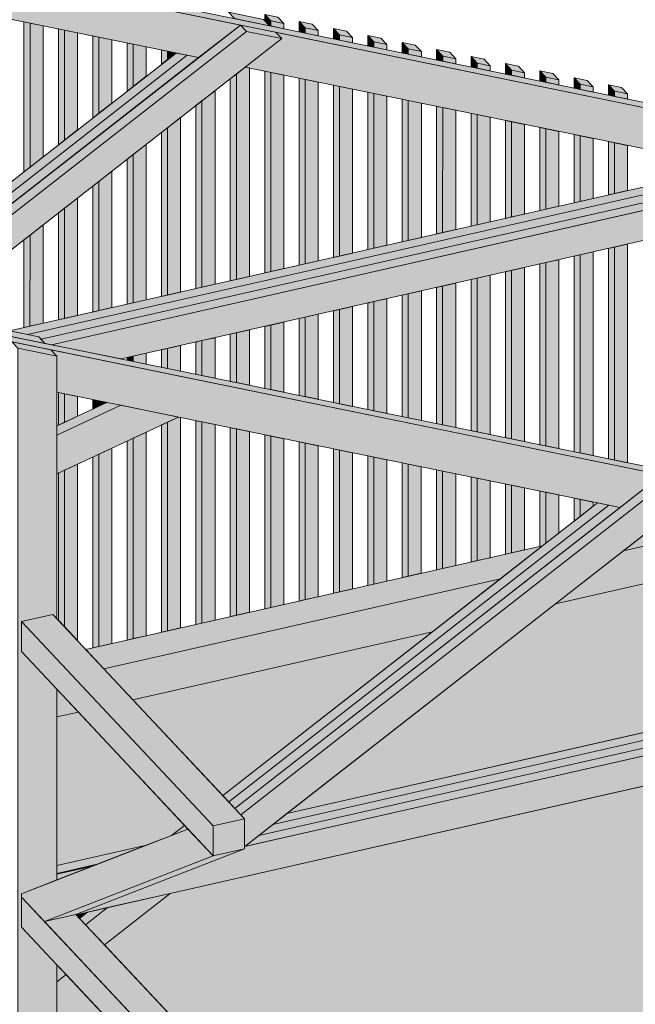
# Model space of a CAD drawing. Header units: millimetres. Extents: x 1567 to 2756, y -116 to 725.
# Tile 400 of 418: x 2459 to 2488, y 655 to 701. Entities that reach past the tile are written whole.
import ezdxf

# ---------------------------------------------------------------- set-up
doc = ezdxf.new("R2010")
doc.units = ezdxf.units.MM
doc.layers.add('Ech.1_75', color=7, linetype='Continuous')

msp = doc.modelspace()

# ---------------------------------------------------------------- hatches: boundary and pattern name
at = {"layer": 'Ech.1_75', "linetype": 'Continuous', "lineweight": 5, "true_color": 0xd4c4b3, "transparency": 33554687}
for points in [[(2529.682, 688.765), (2435.599, 708.014), (2435.878, 707.716), (2529.682, 688.524), (2529.682, 688.765)], [(2469.705, 700.795), (2441.377, 706.591), (2441.656, 706.293), (2441.656, 704.625), (2467.766, 699.282), (2469.705, 700.795)], [(2469.923, 698.841), (2489.81, 694.772), (2489.81, 696.682), (2471.338, 700.461), (2471.617, 700.163), (2469.923, 698.841)], [(2458.992, 686.618), (2459.829, 686.447), (2489.53, 693.184), (2489.251, 693.481), (2458.992, 686.618)], [(2459.829, 686.447), (2460.359, 686.338), (2460.462, 686.229), (2489.53, 692.822), (2489.53, 693.184), (2459.829, 686.447)], [(2460.638, 686.04), (2460.946, 685.978), (2490.089, 692.588), (2489.81, 692.886), (2460.462, 686.229), (2460.638, 686.04)], [(2460.946, 685.978), (2464.174, 685.317), (2490.27, 691.236), (2490.27, 692.629), (2460.946, 685.978)], [(2549.223, 667.916), (2455.139, 687.166), (2455.418, 686.868), (2549.223, 667.676), (2549.223, 667.916)], [(2489.245, 679.947), (2460.917, 685.743), (2461.197, 685.445), (2461.197, 683.776), (2487.306, 678.434), (2489.245, 679.947)], [(2464.154, 683.171), (2463.517, 683.301), (2461.196, 682.219), (2461.196, 681.791), (2464.154, 683.171)], [(2466.829, 682.624), (2464.154, 683.171), (2461.196, 681.791), (2461.196, 679.996), (2466.829, 682.624)], [(2471.207, 663.747), (2509.071, 672.335), (2508.792, 672.633), (2471.859, 664.256), (2471.207, 663.747)], [(2509.071, 672.335), (2471.207, 663.747), (2470.554, 663.238), (2509.071, 671.974), (2509.071, 672.335)], [(2509.811, 671.781), (2469.891, 662.726), (2469.891, 662.618), (2462.077, 659.579), (2462.091, 659.564), (2509.811, 670.388), (2509.811, 671.781)], [(2469.902, 662.728), (2509.629, 671.74), (2509.35, 672.037), (2470.554, 663.238), (2469.902, 662.728)], [(2465.296, 662.767), (2461.196, 661.837), (2461.196, 661.476), (2463.068, 661.901), (2465.296, 662.767)], [(2462.769, 661.81), (2462.771, 661.81), (2462.772, 661.81), (2462.774, 661.809), (2462.776, 661.808), (2462.778, 661.807), (2462.78, 661.805), (2462.782, 661.803), (2462.792, 661.793), (2463.068, 661.901), (2461.196, 661.476), (2461.196, 661.453), (2462.769, 661.81)]]:
    msp.add_hatch(color=9, dxfattribs=at).paths.add_polyline_path(points)
at = {"layer": 'Ech.1_75', "linetype": 'Continuous', "lineweight": 5, "true_color": 0xe0d9d1, "transparency": 33554687}
for points in [[(2470.78, 701.057), (2469.146, 701.391), (2469.426, 701.093), (2471.059, 700.759), (2470.78, 701.057)], [(2450.179, 685.043), (2469.984, 700.497), (2469.705, 700.795), (2449.9, 685.341), (2450.179, 685.043)], [(2471.617, 700.163), (2469.984, 700.497), (2450.179, 685.043), (2451.05, 684.114), (2471.617, 700.163)], [(2471.338, 700.461), (2469.705, 700.795), (2469.984, 700.497), (2471.617, 700.163), (2471.338, 700.461)], [(2467.243, 699.39), (2466.719, 699.497), (2449.342, 685.936), (2449.621, 685.639), (2467.243, 699.39)], [(2467.766, 699.282), (2467.243, 699.39), (2449.621, 685.639), (2449.9, 685.341), (2467.766, 699.282)], [(2489.245, 679.947), (2469.44, 664.492), (2469.719, 664.195), (2489.524, 679.649), (2489.245, 679.947)], [(2491.157, 679.315), (2489.524, 679.649), (2469.719, 664.195), (2469.891, 664.011), (2469.891, 662.726), (2469.902, 662.728), (2491.157, 679.315)], [(2486.783, 678.541), (2486.259, 678.648), (2468.882, 665.088), (2469.161, 664.79), (2486.783, 678.541)], [(2487.306, 678.434), (2486.783, 678.541), (2469.161, 664.79), (2469.44, 664.492), (2487.306, 678.434)], [(2467.27, 663.535), (2459.562, 660.537), (2459.562, 660.383), (2460.624, 659.249), (2468.438, 662.289), (2467.27, 663.535)], [(2466.515, 663.241), (2467.27, 663.535), (2467.11, 663.706), (2466.515, 663.241)], [(2469.891, 662.618), (2468.438, 662.289), (2460.624, 659.249), (2462.077, 659.579), (2469.891, 662.618)], [(2466.453, 660.553), (2463.547, 659.894), (2462.528, 659.098), (2463.398, 658.169), (2466.453, 660.553)], [(2463.547, 659.894), (2462.616, 659.683), (2462.248, 659.396), (2462.528, 659.098), (2463.547, 659.894)], [(2461.196, 656.451), (2461.627, 656.787), (2461.196, 657.246), (2461.196, 656.451)]]:
    msp.add_hatch(color=254, dxfattribs=at).paths.add_polyline_path(points)
at = {"layer": 'Ech.1_75', "linetype": 'Continuous', "lineweight": 5, "true_color": 0xeaddd7, "transparency": 33554687}
for points in [[(2459.95, 700.882), (2459.671, 700.939), (2459.67, 693.996), (2459.95, 694.214), (2459.95, 700.882)], [(2460.555, 700.758), (2459.95, 700.882), (2459.95, 694.214), (2460.555, 694.687), (2460.555, 700.758)], [(2471.059, 700.759), (2471.109, 700.749), (2471.109, 700.989), (2470.83, 701.287), (2470.83, 701.003), (2471.059, 700.759)], [(2471.436, 701.163), (2470.83, 701.287), (2471.109, 700.989), (2471.715, 700.865), (2471.436, 701.163)], [(2471.109, 700.749), (2471.715, 700.625), (2471.715, 700.865), (2471.109, 700.989), (2471.109, 700.749)], [(2472.424, 700.48), (2472.704, 700.422), (2472.704, 700.663), (2472.424, 700.961), (2472.424, 700.48)], [(2473.03, 700.837), (2472.424, 700.961), (2472.704, 700.663), (2473.309, 700.539), (2473.03, 700.837)], [(2461.544, 700.556), (2461.265, 700.613), (2461.265, 695.241), (2461.544, 695.458), (2461.544, 700.556)], [(2462.149, 700.432), (2461.544, 700.556), (2461.544, 695.458), (2462.149, 695.931), (2462.149, 700.432)], [(2472.704, 700.422), (2473.309, 700.299), (2473.309, 700.539), (2472.704, 700.663), (2472.704, 700.422)], [(2474.019, 700.153), (2474.298, 700.096), (2474.298, 700.337), (2474.019, 700.635), (2474.019, 700.153)], [(2474.298, 700.337), (2474.903, 700.213), (2474.624, 700.511), (2474.019, 700.635), (2474.298, 700.337)], [(2463.138, 700.229), (2462.859, 700.286), (2462.859, 696.485), (2463.138, 696.702), (2463.138, 700.229)], [(2463.744, 700.106), (2463.138, 700.229), (2463.138, 696.702), (2463.744, 697.175), (2463.744, 700.106)], [(2464.732, 699.903), (2464.453, 699.96), (2464.453, 697.729), (2464.732, 697.946), (2464.732, 699.903)], [(2474.298, 700.096), (2474.903, 699.972), (2474.903, 700.213), (2474.298, 700.337), (2474.298, 700.096)], [(2475.613, 699.827), (2475.892, 699.77), (2475.892, 700.011), (2475.613, 700.309), (2475.613, 699.827)], [(2475.892, 700.011), (2476.497, 699.887), (2476.218, 700.185), (2475.613, 700.309), (2475.892, 700.011)], [(2475.892, 699.77), (2476.497, 699.646), (2476.497, 699.887), (2475.892, 700.011), (2475.892, 699.77)], [(2477.207, 699.501), (2477.486, 699.444), (2477.486, 699.685), (2477.207, 699.982), (2477.207, 699.501)], [(2477.486, 699.685), (2478.092, 699.561), (2477.813, 699.859), (2477.207, 699.982), (2477.486, 699.685)], [(2465.338, 699.779), (2464.732, 699.903), (2464.732, 697.946), (2465.338, 698.419), (2465.338, 699.779)], [(2466.327, 699.577), (2466.047, 699.634), (2466.047, 698.973), (2466.327, 699.191), (2466.327, 699.577)], [(2466.719, 699.497), (2466.327, 699.577), (2466.327, 699.191), (2466.719, 699.497)], [(2477.486, 699.444), (2478.092, 699.32), (2478.092, 699.561), (2477.486, 699.685), (2477.486, 699.444)], [(2478.801, 699.175), (2479.081, 699.118), (2479.081, 699.358), (2478.801, 699.656), (2478.801, 699.175)], [(2479.081, 699.358), (2479.686, 699.235), (2479.407, 699.532), (2478.801, 699.656), (2479.081, 699.358)], [(2479.081, 699.118), (2479.686, 698.994), (2479.686, 699.235), (2479.081, 699.358), (2479.081, 699.118)], [(2480.396, 698.849), (2480.675, 698.792), (2480.675, 699.032), (2480.396, 699.33), (2480.396, 698.849)], [(2480.675, 699.032), (2481.28, 698.908), (2481.001, 699.206), (2480.396, 699.33), (2480.675, 699.032)], [(2470.12, 698.801), (2469.923, 698.841), (2469.515, 698.523), (2469.515, 689.005), (2470.12, 689.142), (2470.12, 698.801)], [(2471.109, 698.598), (2470.83, 698.656), (2470.83, 689.303), (2471.109, 689.366), (2471.109, 698.598)], [(2471.715, 698.475), (2471.109, 698.598), (2471.109, 689.366), (2471.715, 689.504), (2471.715, 698.475)], [(2480.675, 698.792), (2481.28, 698.668), (2481.28, 698.908), (2480.675, 699.032), (2480.675, 698.792)], [(2481.99, 698.523), (2482.269, 698.465), (2482.269, 698.706), (2481.99, 699.004), (2481.99, 698.523)], [(2482.269, 698.706), (2482.874, 698.582), (2482.595, 698.88), (2481.99, 699.004), (2482.269, 698.706)], [(2482.269, 698.465), (2482.874, 698.342), (2482.874, 698.582), (2482.269, 698.706), (2482.269, 698.465)], [(2483.584, 698.196), (2483.863, 698.139), (2483.863, 698.38), (2483.584, 698.678), (2483.584, 698.196)], [(2483.863, 698.38), (2484.469, 698.256), (2484.19, 698.554), (2483.584, 698.678), (2483.863, 698.38)], [(2469.236, 688.941), (2469.515, 689.005), (2469.515, 698.523), (2469.236, 698.305), (2469.236, 688.941)], [(2472.704, 698.272), (2472.424, 698.329), (2472.424, 689.665), (2472.703, 689.728), (2472.704, 698.272)], [(2473.309, 698.148), (2472.704, 698.272), (2472.703, 689.728), (2473.309, 689.865), (2473.309, 698.148)], [(2483.863, 698.139), (2484.469, 698.015), (2484.469, 698.256), (2483.863, 698.38), (2483.863, 698.139)], [(2485.178, 697.87), (2485.458, 697.813), (2485.458, 698.054), (2485.178, 698.352), (2485.178, 697.87)], [(2485.458, 698.054), (2486.063, 697.93), (2485.784, 698.228), (2485.178, 698.352), (2485.458, 698.054)], [(2467.921, 688.643), (2468.526, 688.781), (2468.526, 697.751), (2467.921, 697.279), (2467.921, 688.643)], [(2474.298, 697.946), (2474.019, 698.003), (2474.019, 690.026), (2474.298, 690.09), (2474.298, 697.946)], [(2474.903, 697.822), (2474.298, 697.946), (2474.298, 690.09), (2474.903, 690.227), (2474.903, 697.822)], [(2475.892, 697.62), (2475.613, 697.677), (2475.613, 690.388), (2475.892, 690.451), (2475.892, 697.62)], [(2485.458, 697.813), (2486.063, 697.689), (2486.063, 697.93), (2485.458, 698.054), (2485.458, 697.813)], [(2486.773, 697.544), (2487.052, 697.487), (2487.052, 697.728), (2486.773, 698.025), (2486.773, 697.544)], [(2487.052, 697.728), (2487.657, 697.604), (2487.378, 697.902), (2486.773, 698.025), (2487.052, 697.728)], [(2487.052, 697.487), (2487.657, 697.363), (2487.657, 697.604), (2487.052, 697.728), (2487.052, 697.487)], [(2467.642, 688.58), (2467.921, 688.643), (2467.921, 697.279), (2467.642, 697.061), (2467.642, 688.58)], [(2476.497, 697.496), (2475.892, 697.62), (2475.892, 690.451), (2476.497, 690.589), (2476.497, 697.496)], [(2477.486, 697.294), (2477.207, 697.351), (2477.207, 690.75), (2477.486, 690.813), (2477.486, 697.294)], [(2478.092, 697.17), (2477.486, 697.294), (2477.486, 690.813), (2478.092, 690.95), (2478.092, 697.17)], [(2479.081, 696.968), (2478.801, 697.025), (2478.801, 691.111), (2479.08, 691.174), (2479.081, 696.968)], [(2479.686, 696.844), (2479.081, 696.968), (2479.08, 691.174), (2479.686, 691.312), (2479.686, 696.844)], [(2466.326, 688.282), (2466.932, 688.419), (2466.932, 696.507), (2466.327, 696.035), (2466.326, 688.282)], [(2480.675, 696.641), (2480.396, 696.699), (2480.396, 691.473), (2480.675, 691.536), (2480.675, 696.641)], [(2481.28, 696.518), (2480.675, 696.641), (2480.675, 691.536), (2481.28, 691.673), (2481.28, 696.518)], [(2482.269, 696.315), (2481.99, 696.372), (2481.99, 691.834), (2482.269, 691.898), (2482.269, 696.315)], [(2482.874, 696.191), (2482.269, 696.315), (2482.269, 691.898), (2482.874, 692.035), (2482.874, 696.191)], [(2466.047, 688.218), (2466.326, 688.282), (2466.327, 696.035), (2466.047, 695.817), (2466.047, 688.218)], [(2483.863, 695.989), (2483.584, 696.046), (2483.584, 692.196), (2483.863, 692.259), (2483.863, 695.989)], [(2484.469, 695.865), (2483.863, 695.989), (2483.863, 692.259), (2484.469, 692.397), (2484.469, 695.865)], [(2485.457, 695.663), (2485.178, 695.72), (2485.178, 692.558), (2485.457, 692.621), (2485.457, 695.663)], [(2486.063, 695.539), (2485.457, 695.663), (2485.457, 692.621), (2486.063, 692.758), (2486.063, 695.539)], [(2487.052, 695.337), (2486.773, 695.394), (2486.773, 692.919), (2487.052, 692.983), (2487.052, 695.337)], [(2464.732, 687.92), (2465.338, 688.057), (2465.338, 695.263), (2464.732, 694.791), (2464.732, 687.92)], [(2487.657, 695.213), (2487.052, 695.337), (2487.052, 692.983), (2487.657, 693.12), (2487.657, 695.213)], [(2464.453, 687.857), (2464.732, 687.92), (2464.732, 694.791), (2464.453, 694.573), (2464.453, 687.857)], [(2463.138, 687.558), (2463.743, 687.696), (2463.743, 694.019), (2463.138, 693.547), (2463.138, 687.558)], [(2462.859, 687.495), (2463.138, 687.558), (2463.138, 693.547), (2462.859, 693.329), (2462.859, 687.495)], [(2461.544, 687.197), (2462.149, 687.334), (2462.149, 692.775), (2461.544, 692.303), (2461.544, 687.197)], [(2461.265, 687.133), (2461.544, 687.197), (2461.544, 692.303), (2461.265, 692.085), (2461.265, 687.133)], [(2459.949, 686.835), (2460.555, 686.972), (2460.555, 691.531), (2459.95, 691.059), (2459.949, 686.835)], [(2459.67, 686.772), (2459.949, 686.835), (2459.95, 691.059), (2459.67, 690.841), (2459.67, 686.772)], [(2486.772, 680.693), (2487.052, 680.636), (2487.052, 690.506), (2486.773, 690.443), (2486.772, 680.693)], [(2487.052, 680.636), (2487.657, 680.512), (2487.657, 690.643), (2487.052, 690.506), (2487.052, 680.636)], [(2483.863, 681.289), (2484.468, 681.165), (2484.469, 689.92), (2483.863, 689.783), (2483.863, 681.289)], [(2485.178, 681.02), (2485.457, 680.963), (2485.457, 690.144), (2485.178, 690.081), (2485.178, 681.02)], [(2485.457, 680.963), (2486.063, 680.839), (2486.063, 690.282), (2485.457, 690.144), (2485.457, 680.963)], [(2482.269, 681.615), (2482.874, 681.491), (2482.874, 689.559), (2482.269, 689.421), (2482.269, 681.615)], [(2483.584, 681.346), (2483.863, 681.289), (2483.863, 689.783), (2483.584, 689.72), (2483.584, 681.346)], [(2480.395, 681.998), (2480.675, 681.941), (2480.675, 689.06), (2480.396, 688.996), (2480.395, 681.998)], [(2480.675, 681.941), (2481.28, 681.817), (2481.28, 689.197), (2480.675, 689.06), (2480.675, 681.941)], [(2481.99, 681.672), (2482.269, 681.615), (2482.269, 689.421), (2481.99, 689.358), (2481.99, 681.672)], [(2478.801, 682.324), (2479.08, 682.267), (2479.08, 688.698), (2478.801, 688.635), (2478.801, 682.324)], [(2479.08, 682.267), (2479.686, 682.143), (2479.686, 688.835), (2479.08, 688.698), (2479.08, 682.267)], [(2475.892, 682.92), (2476.497, 682.796), (2476.497, 688.112), (2475.892, 687.975), (2475.892, 682.92)], [(2477.207, 682.651), (2477.486, 682.593), (2477.486, 688.336), (2477.207, 688.273), (2477.207, 682.651)], [(2477.486, 682.593), (2478.092, 682.47), (2478.092, 688.474), (2477.486, 688.336), (2477.486, 682.593)], [(2474.298, 683.246), (2474.903, 683.122), (2474.903, 687.75), (2474.298, 687.613), (2474.298, 683.246)], [(2475.613, 682.977), (2475.892, 682.92), (2475.892, 687.975), (2475.613, 687.911), (2475.613, 682.977)], [(2472.424, 683.629), (2472.703, 683.572), (2472.703, 687.252), (2472.424, 687.188), (2472.424, 683.629)], [(2472.703, 683.572), (2473.309, 683.448), (2473.309, 687.389), (2472.703, 687.252), (2472.703, 683.572)], [(2474.018, 683.303), (2474.298, 683.246), (2474.298, 687.613), (2474.019, 687.55), (2474.018, 683.303)], [(2470.83, 683.955), (2471.109, 683.898), (2471.109, 686.89), (2470.83, 686.827), (2470.83, 683.955)], [(2471.109, 683.898), (2471.715, 683.774), (2471.715, 687.027), (2471.109, 686.89), (2471.109, 683.898)], [(2467.921, 684.55), (2468.526, 684.427), (2468.526, 686.304), (2467.921, 686.167), (2467.921, 684.55)], [(2469.236, 684.281), (2469.515, 684.224), (2469.515, 686.528), (2469.236, 686.465), (2469.236, 684.281)], [(2469.515, 684.224), (2470.12, 684.1), (2470.12, 686.666), (2469.515, 686.528), (2469.515, 684.224)], [(2466.326, 684.877), (2466.932, 684.753), (2466.932, 685.942), (2466.326, 685.805), (2466.326, 684.877)], [(2467.642, 684.608), (2467.921, 684.55), (2467.921, 686.167), (2467.642, 686.103), (2467.642, 684.608)], [(2464.453, 685.26), (2464.732, 685.203), (2464.732, 685.443), (2464.453, 685.38), (2464.453, 685.26)], [(2464.732, 685.203), (2465.338, 685.079), (2465.338, 685.581), (2464.732, 685.443), (2464.732, 685.203)], [(2466.047, 684.934), (2466.326, 684.877), (2466.326, 685.805), (2466.047, 685.742), (2466.047, 684.934)], [(2461.544, 683.705), (2461.265, 683.762), (2461.265, 682.251), (2461.544, 682.381), (2461.544, 683.705)], [(2462.149, 683.581), (2461.544, 683.705), (2461.544, 682.381), (2462.149, 682.663), (2462.149, 683.581)], [(2463.138, 683.379), (2462.859, 683.436), (2462.859, 682.995), (2463.138, 683.125), (2463.138, 683.379)], [(2463.517, 683.301), (2463.138, 683.379), (2463.138, 683.125), (2463.517, 683.301)], [(2466.932, 682.603), (2466.829, 682.624), (2466.326, 682.389), (2466.326, 672.718), (2466.932, 672.856), (2466.932, 682.603)], [(2466.047, 672.655), (2466.326, 672.718), (2466.326, 682.389), (2466.047, 682.259), (2466.047, 672.655)], [(2467.921, 682.4), (2467.642, 682.457), (2467.641, 673.017), (2467.921, 673.08), (2467.921, 682.4)], [(2468.526, 682.276), (2467.921, 682.4), (2467.921, 673.08), (2468.526, 673.217), (2468.526, 682.276)], [(2464.732, 672.357), (2465.337, 672.494), (2465.338, 681.928), (2464.732, 681.646), (2464.732, 672.357)], [(2469.515, 682.074), (2469.236, 682.131), (2469.236, 673.378), (2469.515, 673.442), (2469.515, 682.074)], [(2470.12, 681.95), (2469.515, 682.074), (2469.515, 673.442), (2470.12, 673.579), (2470.12, 681.95)], [(2471.109, 681.748), (2470.83, 681.805), (2470.83, 673.74), (2471.109, 673.803), (2471.109, 681.748)], [(2471.715, 681.624), (2471.109, 681.748), (2471.109, 673.803), (2471.714, 673.941), (2471.715, 681.624)], [(2464.453, 672.293), (2464.732, 672.357), (2464.732, 681.646), (2464.453, 681.515), (2464.453, 672.293)], [(2472.703, 681.422), (2472.424, 681.479), (2472.424, 674.102), (2472.703, 674.165), (2472.703, 681.422)], [(2473.309, 681.298), (2472.703, 681.422), (2472.703, 674.165), (2473.309, 674.302), (2473.309, 681.298)], [(2462.859, 671.932), (2463.138, 671.995), (2463.138, 680.902), (2462.859, 680.772), (2462.859, 671.932)], [(2463.138, 671.995), (2463.743, 672.132), (2463.743, 681.184), (2463.138, 680.902), (2463.138, 671.995)], [(2474.298, 681.096), (2474.018, 681.153), (2474.018, 674.463), (2474.298, 674.526), (2474.298, 681.096)], [(2474.903, 680.972), (2474.298, 681.096), (2474.298, 674.526), (2474.903, 674.664), (2474.903, 680.972)], [(2475.892, 680.769), (2475.613, 680.827), (2475.613, 674.825), (2475.892, 674.888), (2475.892, 680.769)], [(2462.149, 680.441), (2461.544, 680.158), (2461.544, 672.918), (2462.149, 672.272), (2462.149, 680.441)], [(2476.497, 680.646), (2475.892, 680.769), (2475.892, 674.888), (2476.497, 675.025), (2476.497, 680.646)], [(2477.486, 680.443), (2477.207, 680.5), (2477.207, 675.186), (2477.486, 675.25), (2477.486, 680.443)], [(2478.091, 680.319), (2477.486, 680.443), (2477.486, 675.25), (2478.091, 675.387), (2478.091, 680.319)], [(2461.544, 680.158), (2461.265, 680.028), (2461.264, 673.215), (2461.544, 672.918), (2461.544, 680.158)], [(2479.08, 680.117), (2478.801, 680.174), (2478.801, 675.548), (2479.08, 675.611), (2479.08, 680.117)], [(2479.686, 679.993), (2479.08, 680.117), (2479.08, 675.611), (2479.686, 675.749), (2479.686, 679.993)], [(2480.675, 679.791), (2480.395, 679.848), (2480.395, 675.91), (2480.675, 675.973), (2480.675, 679.791)], [(2481.28, 679.667), (2480.675, 679.791), (2480.675, 675.973), (2481.28, 676.11), (2481.28, 679.667)], [(2482.269, 679.465), (2481.99, 679.522), (2481.99, 676.271), (2482.269, 676.335), (2482.269, 679.465)], [(2482.874, 679.341), (2482.269, 679.465), (2482.269, 676.335), (2482.874, 676.472), (2482.874, 679.341)], [(2483.863, 679.139), (2483.584, 679.196), (2483.584, 676.633), (2483.714, 676.662), (2483.863, 676.778), (2483.863, 679.139)], [(2484.468, 679.015), (2483.863, 679.139), (2483.863, 676.778), (2484.468, 677.251), (2484.468, 679.015)], [(2485.457, 678.812), (2485.178, 678.869), (2485.178, 677.805), (2485.457, 678.022), (2485.457, 678.812)], [(2486.063, 678.689), (2485.457, 678.812), (2485.457, 678.022), (2486.063, 678.495), (2486.063, 678.689)]]:
    msp.add_hatch(color=254, dxfattribs=at).paths.add_polyline_path(points)
at = {"layer": 'Ech.1_75', "linetype": 'Continuous', "lineweight": 5, "true_color": 0xe0c8b3, "transparency": 33554687}
for points in [[(2458.822, 686.412), (2460.638, 686.04), (2460.359, 686.338), (2458.543, 686.71), (2458.822, 686.412)], [(2460.917, 685.743), (2459.101, 686.114), (2459.38, 685.816), (2461.197, 685.445), (2460.917, 685.743)], [(2461.197, 685.445), (2459.38, 685.816), (2459.379, 606.828), (2461.196, 607.24), (2461.196, 657.246), (2459.562, 658.99), (2459.562, 660.537), (2461.196, 661.173), (2461.196, 670.015), (2459.562, 671.759), (2459.562, 673.152), (2461.015, 673.482), (2461.196, 673.288), (2461.197, 685.445)]]:
    msp.add_hatch(color=9, dxfattribs=at).paths.add_polyline_path(points)
at = {"layer": 'Ech.1_75', "linetype": 'Continuous', "lineweight": 5, "true_color": 0xf3f3f3, "transparency": 33554687}
for points in [[(2487.458, 676.428), (2490.089, 677.025), (2489.3, 677.866), (2487.458, 676.428)], [(2484.312, 673.973), (2490.089, 675.284), (2490.089, 677.025), (2487.458, 676.428), (2484.312, 673.973)], [(2483.714, 676.662), (2462.536, 671.859), (2463.373, 670.965), (2481.757, 675.135), (2483.714, 676.662)], [(2481.757, 675.135), (2463.373, 670.965), (2464.719, 669.529), (2478.611, 672.68), (2481.757, 675.135)], [(2461.196, 668.73), (2462.19, 668.955), (2461.196, 670.015), (2461.196, 668.73)]]:
    msp.add_hatch(color=7, dxfattribs=at).paths.add_polyline_path(points)
at = {"layer": 'Ech.1_75', "linetype": 'Continuous', "lineweight": 5, "true_color": 0xfdfdfd, "transparency": 33554687}
for points in [[(2490.089, 675.284), (2484.312, 673.973), (2471.859, 664.256), (2490.089, 668.391), (2490.089, 675.284)], [(2478.611, 672.68), (2464.719, 669.529), (2468.882, 665.088), (2478.611, 672.68)], [(2462.19, 668.955), (2461.196, 668.73), (2461.196, 661.837), (2465.296, 662.767), (2466.515, 663.241), (2467.11, 663.706), (2462.19, 668.955)], [(2490.088, 665.914), (2466.453, 660.553), (2463.398, 658.169), (2469.891, 651.242), (2469.891, 649.849), (2468.438, 649.52), (2461.627, 656.787), (2461.196, 656.451), (2461.196, 632.404), (2490.088, 638.958), (2490.088, 665.914)], [(2462.616, 659.683), (2462.091, 659.564), (2462.248, 659.396), (2462.616, 659.683)]]:
    msp.add_hatch(color=7, dxfattribs=at).paths.add_polyline_path(points)
at = {"layer": 'Ech.1_75', "linetype": 'Continuous', "lineweight": 5, "true_color": 0xe3bbbb, "transparency": 33554687}
for points in [[(2468.438, 663.682), (2469.891, 664.011), (2461.015, 673.482), (2459.562, 673.152), (2468.438, 663.682)], [(2459.562, 671.759), (2468.438, 662.289), (2468.438, 663.682), (2459.562, 673.152), (2459.562, 671.759)], [(2468.438, 662.289), (2469.891, 662.618), (2469.891, 664.011), (2468.438, 663.682), (2468.438, 662.289)], [(2459.562, 658.99), (2468.438, 649.52), (2468.438, 650.913), (2459.562, 660.383), (2459.562, 658.99)], [(2462.077, 659.579), (2460.624, 659.249), (2468.438, 650.913), (2469.891, 651.242), (2462.077, 659.579)]]:
    msp.add_hatch(color=9, dxfattribs=at).paths.add_polyline_path(points)
at = {"layer": 'Ech.1_75', "linetype": 'Continuous', "lineweight": 5, "true_color": 0xb3d6f7, "transparency": 33554687}
for points in [[(2462.771, 661.81), (2462.769, 661.81), (2462.769, 661.81), (2461.196, 661.453), (2461.196, 661.444), (2462.782, 661.803), (2462.78, 661.805), (2462.778, 661.807), (2462.776, 661.808), (2462.774, 661.809), (2462.772, 661.81), (2462.771, 661.81)], [(2462.782, 661.803), (2461.196, 661.444), (2461.196, 661.173), (2462.792, 661.793), (2462.782, 661.803)]]:
    msp.add_hatch(color=254, dxfattribs=at).paths.add_polyline_path(points)

# ---------------------------------------------------------------- linework, layer by layer
at = {"layer": 'Ech.1_75', "color": 7, "linetype": 'Continuous', "lineweight": 5}
for points in [[(2529.682, 688.765), (2435.599, 708.014), (2435.878, 707.716), (2529.682, 688.524), (2529.682, 688.765)], [(2469.705, 700.795), (2441.377, 706.591), (2441.656, 706.293), (2441.656, 704.625), (2467.766, 699.282), (2469.705, 700.795)], [(2470.78, 701.057), (2469.146, 701.391), (2469.426, 701.093), (2471.059, 700.759), (2470.78, 701.057)], [(2459.95, 700.882), (2459.671, 700.939), (2459.67, 693.996), (2459.95, 694.214), (2459.95, 700.882)], [(2460.555, 700.758), (2459.95, 700.882), (2459.95, 694.214), (2460.555, 694.687), (2460.555, 700.758)], [(2471.059, 700.759), (2471.109, 700.749), (2471.109, 700.989), (2470.83, 701.287), (2470.83, 701.003), (2471.059, 700.759)], [(2471.436, 701.163), (2470.83, 701.287), (2471.109, 700.989), (2471.715, 700.865), (2471.436, 701.163)], [(2471.109, 700.749), (2471.715, 700.625), (2471.715, 700.865), (2471.109, 700.989), (2471.109, 700.749)], [(2472.424, 700.48), (2472.704, 700.422), (2472.704, 700.663), (2472.424, 700.961), (2472.424, 700.48)], [(2473.03, 700.837), (2472.424, 700.961), (2472.704, 700.663), (2473.309, 700.539), (2473.03, 700.837)], [(2450.179, 685.043), (2469.984, 700.497), (2469.705, 700.795), (2449.9, 685.341), (2450.179, 685.043)], [(2471.617, 700.163), (2469.984, 700.497), (2450.179, 685.043), (2451.05, 684.114), (2471.617, 700.163)], [(2461.544, 700.556), (2461.265, 700.613), (2461.265, 695.241), (2461.544, 695.458), (2461.544, 700.556)], [(2462.149, 700.432), (2461.544, 700.556), (2461.544, 695.458), (2462.149, 695.931), (2462.149, 700.432)], [(2471.338, 700.461), (2469.705, 700.795), (2469.984, 700.497), (2471.617, 700.163), (2471.338, 700.461)], [(2469.923, 698.841), (2489.81, 694.772), (2489.81, 696.682), (2471.338, 700.461), (2471.617, 700.163), (2469.923, 698.841)], [(2472.704, 700.422), (2473.309, 700.299), (2473.309, 700.539), (2472.704, 700.663), (2472.704, 700.422)], [(2474.019, 700.153), (2474.298, 700.096), (2474.298, 700.337), (2474.019, 700.635), (2474.019, 700.153)], [(2474.298, 700.337), (2474.903, 700.213), (2474.624, 700.511), (2474.019, 700.635), (2474.298, 700.337)], [(2463.138, 700.229), (2462.859, 700.286), (2462.859, 696.485), (2463.138, 696.702), (2463.138, 700.229)], [(2463.744, 700.106), (2463.138, 700.229), (2463.138, 696.702), (2463.744, 697.175), (2463.744, 700.106)], [(2464.732, 699.903), (2464.453, 699.96), (2464.453, 697.729), (2464.732, 697.946), (2464.732, 699.903)], [(2474.298, 700.096), (2474.903, 699.972), (2474.903, 700.213), (2474.298, 700.337), (2474.298, 700.096)], [(2475.613, 699.827), (2475.892, 699.77), (2475.892, 700.011), (2475.613, 700.309), (2475.613, 699.827)], [(2475.892, 700.011), (2476.497, 699.887), (2476.218, 700.185), (2475.613, 700.309), (2475.892, 700.011)], [(2475.892, 699.77), (2476.497, 699.646), (2476.497, 699.887), (2475.892, 700.011), (2475.892, 699.77)], [(2477.207, 699.501), (2477.486, 699.444), (2477.486, 699.685), (2477.207, 699.982), (2477.207, 699.501)], [(2477.486, 699.685), (2478.092, 699.561), (2477.813, 699.859), (2477.207, 699.982), (2477.486, 699.685)], [(2467.243, 699.39), (2466.719, 699.497), (2449.342, 685.936), (2449.621, 685.639), (2467.243, 699.39)], [(2465.338, 699.779), (2464.732, 699.903), (2464.732, 697.946), (2465.338, 698.419), (2465.338, 699.779)], [(2466.327, 699.577), (2466.047, 699.634), (2466.047, 698.973), (2466.327, 699.191), (2466.327, 699.577)], [(2466.719, 699.497), (2466.327, 699.577), (2466.327, 699.191), (2466.719, 699.497)], [(2477.486, 699.444), (2478.092, 699.32), (2478.092, 699.561), (2477.486, 699.685), (2477.486, 699.444)], [(2478.801, 699.175), (2479.081, 699.118), (2479.081, 699.358), (2478.801, 699.656), (2478.801, 699.175)], [(2479.081, 699.358), (2479.686, 699.235), (2479.407, 699.532), (2478.801, 699.656), (2479.081, 699.358)], [(2467.766, 699.282), (2467.243, 699.39), (2449.621, 685.639), (2449.9, 685.341), (2467.766, 699.282)], [(2479.081, 699.118), (2479.686, 698.994), (2479.686, 699.235), (2479.081, 699.358), (2479.081, 699.118)], [(2480.396, 698.849), (2480.675, 698.792), (2480.675, 699.032), (2480.396, 699.33), (2480.396, 698.849)], [(2480.675, 699.032), (2481.28, 698.908), (2481.001, 699.206), (2480.396, 699.33), (2480.675, 699.032)], [(2470.12, 698.801), (2469.923, 698.841), (2469.515, 698.523), (2469.515, 689.005), (2470.12, 689.142), (2470.12, 698.801)], [(2471.109, 698.598), (2470.83, 698.656), (2470.83, 689.303), (2471.109, 689.366), (2471.109, 698.598)], [(2471.715, 698.475), (2471.109, 698.598), (2471.109, 689.366), (2471.715, 689.504), (2471.715, 698.475)], [(2480.675, 698.792), (2481.28, 698.668), (2481.28, 698.908), (2480.675, 699.032), (2480.675, 698.792)], [(2481.99, 698.523), (2482.269, 698.465), (2482.269, 698.706), (2481.99, 699.004), (2481.99, 698.523)], [(2482.269, 698.706), (2482.874, 698.582), (2482.595, 698.88), (2481.99, 699.004), (2482.269, 698.706)], [(2482.269, 698.465), (2482.874, 698.342), (2482.874, 698.582), (2482.269, 698.706), (2482.269, 698.465)], [(2483.584, 698.196), (2483.863, 698.139), (2483.863, 698.38), (2483.584, 698.678), (2483.584, 698.196)], [(2483.863, 698.38), (2484.469, 698.256), (2484.19, 698.554), (2483.584, 698.678), (2483.863, 698.38)], [(2469.236, 688.941), (2469.515, 689.005), (2469.515, 698.523), (2469.236, 698.305), (2469.236, 688.941)], [(2472.704, 698.272), (2472.424, 698.329), (2472.424, 689.665), (2472.703, 689.728), (2472.704, 698.272)], [(2473.309, 698.148), (2472.704, 698.272), (2472.703, 689.728), (2473.309, 689.865), (2473.309, 698.148)], [(2483.863, 698.139), (2484.469, 698.015), (2484.469, 698.256), (2483.863, 698.38), (2483.863, 698.139)], [(2485.178, 697.87), (2485.458, 697.813), (2485.458, 698.054), (2485.178, 698.352), (2485.178, 697.87)], [(2485.458, 698.054), (2486.063, 697.93), (2485.784, 698.228), (2485.178, 698.352), (2485.458, 698.054)], [(2467.921, 688.643), (2468.526, 688.781), (2468.526, 697.751), (2467.921, 697.279), (2467.921, 688.643)], [(2474.298, 697.946), (2474.019, 698.003), (2474.019, 690.026), (2474.298, 690.09), (2474.298, 697.946)], [(2474.903, 697.822), (2474.298, 697.946), (2474.298, 690.09), (2474.903, 690.227), (2474.903, 697.822)], [(2475.892, 697.62), (2475.613, 697.677), (2475.613, 690.388), (2475.892, 690.451), (2475.892, 697.62)], [(2485.458, 697.813), (2486.063, 697.689), (2486.063, 697.93), (2485.458, 698.054), (2485.458, 697.813)], [(2486.773, 697.544), (2487.052, 697.487), (2487.052, 697.728), (2486.773, 698.025), (2486.773, 697.544)], [(2487.052, 697.728), (2487.657, 697.604), (2487.378, 697.902), (2486.773, 698.025), (2487.052, 697.728)], [(2487.052, 697.487), (2487.657, 697.363), (2487.657, 697.604), (2487.052, 697.728), (2487.052, 697.487)], [(2467.642, 688.58), (2467.921, 688.643), (2467.921, 697.279), (2467.642, 697.061), (2467.642, 688.58)], [(2476.497, 697.496), (2475.892, 697.62), (2475.892, 690.451), (2476.497, 690.589), (2476.497, 697.496)], [(2477.486, 697.294), (2477.207, 697.351), (2477.207, 690.75), (2477.486, 690.813), (2477.486, 697.294)], [(2478.092, 697.17), (2477.486, 697.294), (2477.486, 690.813), (2478.092, 690.95), (2478.092, 697.17)], [(2479.081, 696.968), (2478.801, 697.025), (2478.801, 691.111), (2479.08, 691.174), (2479.081, 696.968)], [(2479.686, 696.844), (2479.081, 696.968), (2479.08, 691.174), (2479.686, 691.312), (2479.686, 696.844)], [(2466.326, 688.282), (2466.932, 688.419), (2466.932, 696.507), (2466.327, 696.035), (2466.326, 688.282)], [(2480.675, 696.641), (2480.396, 696.699), (2480.396, 691.473), (2480.675, 691.536), (2480.675, 696.641)], [(2481.28, 696.518), (2480.675, 696.641), (2480.675, 691.536), (2481.28, 691.673), (2481.28, 696.518)], [(2482.269, 696.315), (2481.99, 696.372), (2481.99, 691.834), (2482.269, 691.898), (2482.269, 696.315)], [(2482.874, 696.191), (2482.269, 696.315), (2482.269, 691.898), (2482.874, 692.035), (2482.874, 696.191)], [(2466.047, 688.218), (2466.326, 688.282), (2466.327, 696.035), (2466.047, 695.817), (2466.047, 688.218)], [(2483.863, 695.989), (2483.584, 696.046), (2483.584, 692.196), (2483.863, 692.259), (2483.863, 695.989)], [(2484.469, 695.865), (2483.863, 695.989), (2483.863, 692.259), (2484.469, 692.397), (2484.469, 695.865)], [(2485.457, 695.663), (2485.178, 695.72), (2485.178, 692.558), (2485.457, 692.621), (2485.457, 695.663)], [(2486.063, 695.539), (2485.457, 695.663), (2485.457, 692.621), (2486.063, 692.758), (2486.063, 695.539)], [(2487.052, 695.337), (2486.773, 695.394), (2486.773, 692.919), (2487.052, 692.983), (2487.052, 695.337)], [(2464.732, 687.92), (2465.338, 688.057), (2465.338, 695.263), (2464.732, 694.791), (2464.732, 687.92)], [(2487.657, 695.213), (2487.052, 695.337), (2487.052, 692.983), (2487.657, 693.12), (2487.657, 695.213)], [(2464.453, 687.857), (2464.732, 687.92), (2464.732, 694.791), (2464.453, 694.573), (2464.453, 687.857)], [(2463.138, 687.558), (2463.743, 687.696), (2463.743, 694.019), (2463.138, 693.547), (2463.138, 687.558)], [(2458.992, 686.618), (2459.829, 686.447), (2489.53, 693.184), (2489.251, 693.481), (2458.992, 686.618)], [(2459.829, 686.447), (2460.359, 686.338), (2460.462, 686.229), (2489.53, 692.822), (2489.53, 693.184), (2459.829, 686.447)], [(2462.859, 687.495), (2463.138, 687.558), (2463.138, 693.547), (2462.859, 693.329), (2462.859, 687.495)], [(2460.638, 686.04), (2460.946, 685.978), (2490.089, 692.588), (2489.81, 692.886), (2460.462, 686.229), (2460.638, 686.04)], [(2461.544, 687.197), (2462.149, 687.334), (2462.149, 692.775), (2461.544, 692.303), (2461.544, 687.197)], [(2460.946, 685.978), (2464.174, 685.317), (2490.27, 691.236), (2490.27, 692.629), (2460.946, 685.978)], [(2461.265, 687.133), (2461.544, 687.197), (2461.544, 692.303), (2461.265, 692.085), (2461.265, 687.133)], [(2459.949, 686.835), (2460.555, 686.972), (2460.555, 691.531), (2459.95, 691.059), (2459.949, 686.835)], [(2459.67, 686.772), (2459.949, 686.835), (2459.95, 691.059), (2459.67, 690.841), (2459.67, 686.772)], [(2486.772, 680.693), (2487.052, 680.636), (2487.052, 690.506), (2486.773, 690.443), (2486.772, 680.693)], [(2487.052, 680.636), (2487.657, 680.512), (2487.657, 690.643), (2487.052, 690.506), (2487.052, 680.636)], [(2483.863, 681.289), (2484.468, 681.165), (2484.469, 689.92), (2483.863, 689.783), (2483.863, 681.289)], [(2485.178, 681.02), (2485.457, 680.963), (2485.457, 690.144), (2485.178, 690.081), (2485.178, 681.02)], [(2485.457, 680.963), (2486.063, 680.839), (2486.063, 690.282), (2485.457, 690.144), (2485.457, 680.963)], [(2482.269, 681.615), (2482.874, 681.491), (2482.874, 689.559), (2482.269, 689.421), (2482.269, 681.615)], [(2483.584, 681.346), (2483.863, 681.289), (2483.863, 689.783), (2483.584, 689.72), (2483.584, 681.346)], [(2480.395, 681.998), (2480.675, 681.941), (2480.675, 689.06), (2480.396, 688.996), (2480.395, 681.998)], [(2480.675, 681.941), (2481.28, 681.817), (2481.28, 689.197), (2480.675, 689.06), (2480.675, 681.941)], [(2481.99, 681.672), (2482.269, 681.615), (2482.269, 689.421), (2481.99, 689.358), (2481.99, 681.672)], [(2478.801, 682.324), (2479.08, 682.267), (2479.08, 688.698), (2478.801, 688.635), (2478.801, 682.324)], [(2479.08, 682.267), (2479.686, 682.143), (2479.686, 688.835), (2479.08, 688.698), (2479.08, 682.267)], [(2475.892, 682.92), (2476.497, 682.796), (2476.497, 688.112), (2475.892, 687.975), (2475.892, 682.92)], [(2477.207, 682.651), (2477.486, 682.593), (2477.486, 688.336), (2477.207, 688.273), (2477.207, 682.651)], [(2477.486, 682.593), (2478.092, 682.47), (2478.092, 688.474), (2477.486, 688.336), (2477.486, 682.593)], [(2474.298, 683.246), (2474.903, 683.122), (2474.903, 687.75), (2474.298, 687.613), (2474.298, 683.246)], [(2475.613, 682.977), (2475.892, 682.92), (2475.892, 687.975), (2475.613, 687.911), (2475.613, 682.977)], [(2472.424, 683.629), (2472.703, 683.572), (2472.703, 687.252), (2472.424, 687.188), (2472.424, 683.629)], [(2472.703, 683.572), (2473.309, 683.448), (2473.309, 687.389), (2472.703, 687.252), (2472.703, 683.572)], [(2474.018, 683.303), (2474.298, 683.246), (2474.298, 687.613), (2474.019, 687.55), (2474.018, 683.303)], [(2549.223, 667.916), (2455.139, 687.166), (2455.418, 686.868), (2549.223, 667.676), (2549.223, 667.916)], [(2470.83, 683.955), (2471.109, 683.898), (2471.109, 686.89), (2470.83, 686.827), (2470.83, 683.955)], [(2471.109, 683.898), (2471.715, 683.774), (2471.715, 687.027), (2471.109, 686.89), (2471.109, 683.898)], [(2458.822, 686.412), (2460.638, 686.04), (2460.359, 686.338), (2458.543, 686.71), (2458.822, 686.412)], [(2467.921, 684.55), (2468.526, 684.427), (2468.526, 686.304), (2467.921, 686.167), (2467.921, 684.55)], [(2469.236, 684.281), (2469.515, 684.224), (2469.515, 686.528), (2469.236, 686.465), (2469.236, 684.281)], [(2469.515, 684.224), (2470.12, 684.1), (2470.12, 686.666), (2469.515, 686.528), (2469.515, 684.224)], [(2460.917, 685.743), (2459.101, 686.114), (2459.38, 685.816), (2461.197, 685.445), (2460.917, 685.743)], [(2461.197, 685.445), (2459.38, 685.816), (2459.379, 606.828), (2461.196, 607.24), (2461.196, 657.246), (2459.562, 658.99), (2459.562, 660.537), (2461.196, 661.173), (2461.196, 670.015), (2459.562, 671.759), (2459.562, 673.152), (2461.015, 673.482), (2461.196, 673.288), (2461.197, 685.445)], [(2466.326, 684.877), (2466.932, 684.753), (2466.932, 685.942), (2466.326, 685.805), (2466.326, 684.877)], [(2467.642, 684.608), (2467.921, 684.55), (2467.921, 686.167), (2467.642, 686.103), (2467.642, 684.608)], [(2489.245, 679.947), (2460.917, 685.743), (2461.197, 685.445), (2461.197, 683.776), (2487.306, 678.434), (2489.245, 679.947)], [(2464.453, 685.26), (2464.732, 685.203), (2464.732, 685.443), (2464.453, 685.38), (2464.453, 685.26)], [(2464.732, 685.203), (2465.338, 685.079), (2465.338, 685.581), (2464.732, 685.443), (2464.732, 685.203)], [(2466.047, 684.934), (2466.326, 684.877), (2466.326, 685.805), (2466.047, 685.742), (2466.047, 684.934)], [(2461.544, 683.705), (2461.265, 683.762), (2461.265, 682.251), (2461.544, 682.381), (2461.544, 683.705)], [(2462.149, 683.581), (2461.544, 683.705), (2461.544, 682.381), (2462.149, 682.663), (2462.149, 683.581)], [(2464.154, 683.171), (2463.517, 683.301), (2461.196, 682.219), (2461.196, 681.791), (2464.154, 683.171)], [(2466.829, 682.624), (2464.154, 683.171), (2461.196, 681.791), (2461.196, 679.996), (2466.829, 682.624)], [(2463.138, 683.379), (2462.859, 683.436), (2462.859, 682.995), (2463.138, 683.125), (2463.138, 683.379)], [(2463.517, 683.301), (2463.138, 683.379), (2463.138, 683.125), (2463.517, 683.301)], [(2466.932, 682.603), (2466.829, 682.624), (2466.326, 682.389), (2466.326, 672.718), (2466.932, 672.856), (2466.932, 682.603)], [(2466.047, 672.655), (2466.326, 672.718), (2466.326, 682.389), (2466.047, 682.259), (2466.047, 672.655)], [(2467.921, 682.4), (2467.642, 682.457), (2467.641, 673.017), (2467.921, 673.08), (2467.921, 682.4)], [(2468.526, 682.276), (2467.921, 682.4), (2467.921, 673.08), (2468.526, 673.217), (2468.526, 682.276)], [(2464.732, 672.357), (2465.337, 672.494), (2465.338, 681.928), (2464.732, 681.646), (2464.732, 672.357)], [(2469.515, 682.074), (2469.236, 682.131), (2469.236, 673.378), (2469.515, 673.442), (2469.515, 682.074)], [(2470.12, 681.95), (2469.515, 682.074), (2469.515, 673.442), (2470.12, 673.579), (2470.12, 681.95)], [(2471.109, 681.748), (2470.83, 681.805), (2470.83, 673.74), (2471.109, 673.803), (2471.109, 681.748)], [(2471.715, 681.624), (2471.109, 681.748), (2471.109, 673.803), (2471.714, 673.941), (2471.715, 681.624)], [(2464.453, 672.293), (2464.732, 672.357), (2464.732, 681.646), (2464.453, 681.515), (2464.453, 672.293)], [(2472.703, 681.422), (2472.424, 681.479), (2472.424, 674.102), (2472.703, 674.165), (2472.703, 681.422)], [(2473.309, 681.298), (2472.703, 681.422), (2472.703, 674.165), (2473.309, 674.302), (2473.309, 681.298)], [(2462.859, 671.932), (2463.138, 671.995), (2463.138, 680.902), (2462.859, 680.772), (2462.859, 671.932)], [(2463.138, 671.995), (2463.743, 672.132), (2463.743, 681.184), (2463.138, 680.902), (2463.138, 671.995)], [(2474.298, 681.096), (2474.018, 681.153), (2474.018, 674.463), (2474.298, 674.526), (2474.298, 681.096)], [(2474.903, 680.972), (2474.298, 681.096), (2474.298, 674.526), (2474.903, 674.664), (2474.903, 680.972)], [(2475.892, 680.769), (2475.613, 680.827), (2475.613, 674.825), (2475.892, 674.888), (2475.892, 680.769)], [(2462.149, 680.441), (2461.544, 680.158), (2461.544, 672.918), (2462.149, 672.272), (2462.149, 680.441)], [(2476.497, 680.646), (2475.892, 680.769), (2475.892, 674.888), (2476.497, 675.025), (2476.497, 680.646)], [(2477.486, 680.443), (2477.207, 680.5), (2477.207, 675.186), (2477.486, 675.25), (2477.486, 680.443)], [(2478.091, 680.319), (2477.486, 680.443), (2477.486, 675.25), (2478.091, 675.387), (2478.091, 680.319)], [(2461.544, 680.158), (2461.265, 680.028), (2461.264, 673.215), (2461.544, 672.918), (2461.544, 680.158)], [(2489.245, 679.947), (2469.44, 664.492), (2469.719, 664.195), (2489.524, 679.649), (2489.245, 679.947)], [(2479.08, 680.117), (2478.801, 680.174), (2478.801, 675.548), (2479.08, 675.611), (2479.08, 680.117)], [(2479.686, 679.993), (2479.08, 680.117), (2479.08, 675.611), (2479.686, 675.749), (2479.686, 679.993)], [(2491.157, 679.315), (2489.524, 679.649), (2469.719, 664.195), (2469.891, 664.011), (2469.891, 662.726), (2469.902, 662.728), (2491.157, 679.315)], [(2480.675, 679.791), (2480.395, 679.848), (2480.395, 675.91), (2480.675, 675.973), (2480.675, 679.791)], [(2481.28, 679.667), (2480.675, 679.791), (2480.675, 675.973), (2481.28, 676.11), (2481.28, 679.667)], [(2482.269, 679.465), (2481.99, 679.522), (2481.99, 676.271), (2482.269, 676.335), (2482.269, 679.465)], [(2482.874, 679.341), (2482.269, 679.465), (2482.269, 676.335), (2482.874, 676.472), (2482.874, 679.341)], [(2483.863, 679.139), (2483.584, 679.196), (2483.584, 676.633), (2483.714, 676.662), (2483.863, 676.778), (2483.863, 679.139)], [(2484.468, 679.015), (2483.863, 679.139), (2483.863, 676.778), (2484.468, 677.251), (2484.468, 679.015)], [(2486.783, 678.541), (2486.259, 678.648), (2468.882, 665.088), (2469.161, 664.79), (2486.783, 678.541)], [(2487.306, 678.434), (2486.783, 678.541), (2469.161, 664.79), (2469.44, 664.492), (2487.306, 678.434)], [(2485.457, 678.812), (2485.178, 678.869), (2485.178, 677.805), (2485.457, 678.022), (2485.457, 678.812)], [(2486.063, 678.689), (2485.457, 678.812), (2485.457, 678.022), (2486.063, 678.495), (2486.063, 678.689)], [(2487.458, 676.428), (2490.089, 677.025), (2489.3, 677.866), (2487.458, 676.428)], [(2484.312, 673.973), (2490.089, 675.284), (2490.089, 677.025), (2487.458, 676.428), (2484.312, 673.973)], [(2483.714, 676.662), (2462.536, 671.859), (2463.373, 670.965), (2481.757, 675.135), (2483.714, 676.662)], [(2481.757, 675.135), (2463.373, 670.965), (2464.719, 669.529), (2478.611, 672.68), (2481.757, 675.135)], [(2490.089, 675.284), (2484.312, 673.973), (2471.859, 664.256), (2490.089, 668.391), (2490.089, 675.284)], [(2468.438, 663.682), (2469.891, 664.011), (2461.015, 673.482), (2459.562, 673.152), (2468.438, 663.682)], [(2459.562, 671.759), (2468.438, 662.289), (2468.438, 663.682), (2459.562, 673.152), (2459.562, 671.759)], [(2478.611, 672.68), (2464.719, 669.529), (2468.882, 665.088), (2478.611, 672.68)], [(2471.207, 663.747), (2509.071, 672.335), (2508.792, 672.633), (2471.859, 664.256), (2471.207, 663.747)], [(2509.071, 672.335), (2471.207, 663.747), (2470.554, 663.238), (2509.071, 671.974), (2509.071, 672.335)], [(2509.811, 671.781), (2469.891, 662.726), (2469.891, 662.618), (2462.077, 659.579), (2462.091, 659.564), (2509.811, 670.388), (2509.811, 671.781)], [(2469.902, 662.728), (2509.629, 671.74), (2509.35, 672.037), (2470.554, 663.238), (2469.902, 662.728)], [(2461.196, 668.73), (2462.19, 668.955), (2461.196, 670.015), (2461.196, 668.73)], [(2462.19, 668.955), (2461.196, 668.73), (2461.196, 661.837), (2465.296, 662.767), (2466.515, 663.241), (2467.11, 663.706), (2462.19, 668.955)], [(2490.088, 665.914), (2466.453, 660.553), (2463.398, 658.169), (2469.891, 651.242), (2469.891, 649.849), (2468.438, 649.52), (2461.627, 656.787), (2461.196, 656.451), (2461.196, 632.404), (2490.088, 638.958), (2490.088, 665.914)], [(2468.438, 662.289), (2469.891, 662.618), (2469.891, 664.011), (2468.438, 663.682), (2468.438, 662.289)], [(2467.27, 663.535), (2459.562, 660.537), (2459.562, 660.383), (2460.624, 659.249), (2468.438, 662.289), (2467.27, 663.535)], [(2466.515, 663.241), (2467.27, 663.535), (2467.11, 663.706), (2466.515, 663.241)], [(2469.891, 662.618), (2468.438, 662.289), (2460.624, 659.249), (2462.077, 659.579), (2469.891, 662.618)], [(2465.296, 662.767), (2461.196, 661.837), (2461.196, 661.476), (2463.068, 661.901), (2465.296, 662.767)], [(2462.769, 661.81), (2462.771, 661.81), (2462.772, 661.81), (2462.774, 661.809), (2462.776, 661.808), (2462.778, 661.807), (2462.78, 661.805), (2462.782, 661.803), (2462.792, 661.793), (2463.068, 661.901), (2461.196, 661.476), (2461.196, 661.453), (2462.769, 661.81)], [(2462.771, 661.81), (2462.769, 661.81), (2462.769, 661.81), (2461.196, 661.453), (2461.196, 661.444), (2462.782, 661.803), (2462.78, 661.805), (2462.778, 661.807), (2462.776, 661.808), (2462.774, 661.809), (2462.772, 661.81), (2462.771, 661.81)], [(2462.782, 661.803), (2461.196, 661.444), (2461.196, 661.173), (2462.792, 661.793), (2462.782, 661.803)], [(2459.562, 658.99), (2468.438, 649.52), (2468.438, 650.913), (2459.562, 660.383), (2459.562, 658.99)], [(2466.453, 660.553), (2463.547, 659.894), (2462.528, 659.098), (2463.398, 658.169), (2466.453, 660.553)], [(2463.547, 659.894), (2462.616, 659.683), (2462.248, 659.396), (2462.528, 659.098), (2463.547, 659.894)], [(2462.077, 659.579), (2460.624, 659.249), (2468.438, 650.913), (2469.891, 651.242), (2462.077, 659.579)], [(2462.616, 659.683), (2462.091, 659.564), (2462.248, 659.396), (2462.616, 659.683)], [(2461.196, 656.451), (2461.627, 656.787), (2461.196, 657.246), (2461.196, 656.451)]]:
    msp.add_lwpolyline(points, close=True, dxfattribs=at)

doc.saveas('drawing.dxf')
